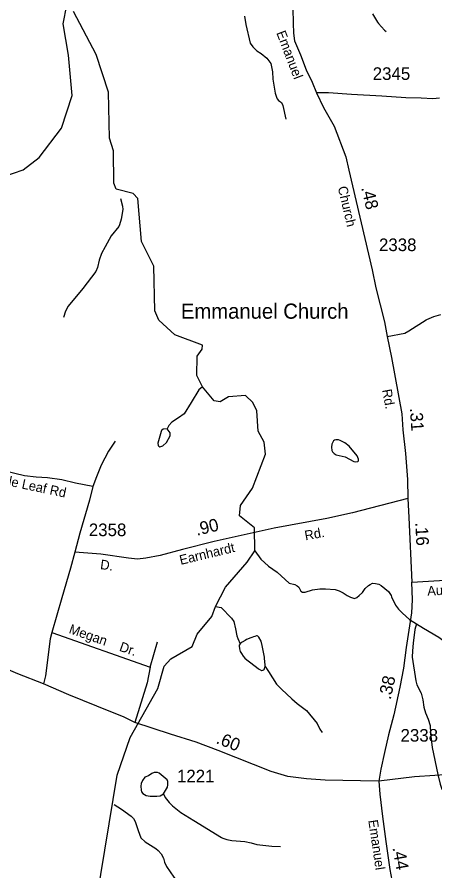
# Model space of a CAD drawing. Extents: x 1473865 to 1648260, y 639067 to 773536.
# Drawn here: x 1583940 to 1588081, y 643835 to 652286 of the extents above; entities that cross this region are included whole.
import ezdxf

# ---------------------------------------------------------------- set-up
doc = ezdxf.new("R2010")
doc.units = 0
for name, color, linetype in [('Exist Cultural Church with Cemetery Label', 7, 'Continuous'), ('Exist Hydrographic Creek Single Shore', 7, 'Continuous'), ('Exist Hydrographic Misc Water Feature', 7, 'Continuous'), ('Exist Road Non-System Type 51', 7, 'Continuous'), ('Exist Road Non-System Type 51 Label', 7, 'Continuous'), ('Exist Road Secondary Mileage Hundredths English Label', 7, 'Continuous'), ('Exist Road Secondary Type 51 Attributed', 7, 'Continuous'), ('Exist Road Secondary Type 51 Label', 7, 'Continuous'), ('Exist Road Secondary Type 51 Number Label', 7, 'Continuous')]:
    doc.layers.add(name, color=color, linetype=linetype)

msp = doc.modelspace()

# ---------------------------------------------------------------- linework, layer by layer
at = {"layer": 'Exist Hydrographic Creek Single Shore'}
for points in [[(1583808.3, 650708.2), (1584000.4, 650773.3), (1584160.3, 650894.8), (1584381.4, 651185.7), (1584486.4, 651508.6), (1584450.4, 651909.7), (1584396.3, 652219.4), (1584432.4, 652402.5)], [(1584729.2, 643560.3), (1584931.3, 644783.9), (1585061.3, 645155.4), (1585335.3, 645642.3), (1585396.3, 645861), (1585464.2, 645935.1), (1585674.3, 646055.5), (1585726.3, 646179.2), (1585870.4, 646353.6), (1585905.7, 646453.1), (1586006.6, 646643.7), (1586220.3, 646891.4), (1586297.3, 647004.7), (1586292.3, 647231.3), (1586143.3, 647349.2), (1586153.3, 647450.7), (1586272.4, 647622.3), (1586402.4, 647961), (1586387.3, 648079.5), (1586330.3, 648189), (1586317.4, 648389.5), (1586276.4, 648472.4), (1586202.3, 648539.5), (1586035.3, 648526.4), (1585951.3, 648479), (1585893.3, 648486.6), (1585776.3, 648624.9), (1585722.3, 648739.6), (1585724.4, 648929.9), (1585775.3, 648997.8), (1585776.3, 649037.2), (1585502.4, 649141.1), (1585346.3, 649285.4), (1585306.4, 649378.2), (1585295.4, 649821.5), (1585174.3, 650063.6), (1585138.3, 650491), (1585089.3, 650541.2), (1584923.3, 650584), (1584899.3, 650643.5), (1584895.3, 650962), (1584855.3, 651087.5), (1584845.4, 651544), (1584725.3, 651914), (1584498.3, 652342.1)]]:
    msp.add_lwpolyline(points, dxfattribs=at)
at = {"layer": 'Exist Hydrographic Misc Water Feature'}
for points in [[(1586192.6, 652296.2), (1586205.7, 652212), (1586249.6, 652027.5), (1586277.3, 651991.1), (1586314.8, 651950.7), (1586358.6, 651926.2), (1586414, 651879.5), (1586435.8, 651853.3), (1586453.5, 651825.1), (1586472.6, 651744.8), (1586475.8, 651672.8), (1586498.2, 651532.5), (1586509.8, 651492.4), (1586517.6, 651476.3), (1586531.4, 651460.2), (1586559.2, 651439.8), (1586573, 651411.7), (1586603.4, 651275.3)], [(1587463.3, 652317.3), (1587510.5, 652236.8), (1587522.3, 652220.6), (1587579.6, 652156), (1587597.4, 652141.8)], [(1584964.9, 650491.3), (1584985.3, 650414.1), (1584987, 650382), (1584971.9, 650286.2), (1584955.3, 650230.4), (1584947.1, 650214.5), (1584872, 650119.4), (1584812.8, 650012), (1584776, 649944.5), (1584755.3, 649880.7), (1584736.5, 649808.9), (1584722.1, 649769.1), (1584592.2, 649598.6), (1584446.2, 649424.2), (1584421.7, 649376.6), (1584400.8, 649312.8)], [(1585776.3, 648624.9), (1585741.5, 648595.1), (1585664.1, 648470), (1585595.4, 648359.1), (1585539.9, 648321.1), (1585473.8, 648276.2), (1585443.4, 648244.6), (1585426.9, 648211.4)], [(1585426.9, 648211.4), (1585389, 648207.2), (1585372.9, 648195.4), (1585366.7, 648185.5), (1585333.5, 648069.8), (1585339.2, 648045.8), (1585345.1, 648037.7), (1585355.1, 648031.6), (1585383.1, 648041.3), (1585421.6, 648076.8), (1585456.4, 648140.4), (1585458.5, 648156.4), (1585456.7, 648172.4), (1585426.9, 648211.4)], [(1587316.8, 647885.9), (1587322.2, 647894.7), (1587324.5, 647910.7), (1587310.8, 647942.8), (1587229.8, 648039.7), (1587188.2, 648072.2), (1587140.4, 648096.8), (1587124.5, 648101), (1587100.5, 648101.3), (1587084.5, 648097.5), (1587076.4, 648091.6), (1587058, 648057.7), (1587055.7, 648029.8), (1587059.3, 647997.8), (1587067.1, 647981.7), (1587082.9, 647965.5), (1587102.8, 647953.2), (1587190.7, 647932.2), (1587278.1, 647887.2), (1587294.1, 647883), (1587316.8, 647885.9)], [(1586297.3, 647004.7), (1586355.1, 646919.9), (1586430.5, 646853), (1586517.8, 646791.9), (1586636.6, 646684.5), (1586692.5, 646669.9), (1586716.4, 646657.6), (1586732.2, 646643.4), (1586751.8, 646605.2), (1586767.7, 646593), (1586795.6, 646592.7), (1586867.9, 646615.9), (1586940.1, 646627), (1586996.1, 646628.4), (1587092.1, 646619.2), (1587131.9, 646608.8), (1587171.7, 646588.3), (1587211.5, 646559.9), (1587243.3, 646543.5), (1587283.2, 646533), (1587307.3, 646542.8), (1587331.5, 646560.4), (1587361.8, 646590.1), (1587390.3, 646629.8), (1587422.7, 646661.4), (1587438.8, 646671.2), (1587462.9, 646683), (1587492.9, 646680.6), (1587524.8, 646672.2), (1587548.7, 646659.9), (1587620.1, 646601.1), (1587647.6, 646562.8), (1587651.4, 646546.8), (1587690.6, 646466.3), (1587720.1, 646425.9), (1587759.7, 646385.5), (1587829.1, 646324.6), (1587897.2, 646281.7)], [(1585905.7, 646453.1), (1585961.7, 646442.4), (1586064.5, 646337.2), (1586088.2, 646304.9), (1586103.4, 646232.7), (1586118.7, 646160.5), (1586126.4, 646136.4), (1586151.7, 646084.4)], [(1587897.2, 646281.7), (1587882, 646224), (1587866, 646090.7), (1587857.6, 646012.3), (1587857, 645952.3), (1587890.3, 645715.9), (1587901.9, 645675.7), (1587945.1, 645595.3), (1587960.2, 645527.1), (1587971.5, 645454.9), (1587986.9, 645398.7), (1588014.2, 645338.4), (1588033.5, 645274.2), (1588036.6, 645194.1), (1588055.1, 645057.9), (1588108.2, 644789.3), (1588131.2, 644693), (1588150.6, 644644.8), (1588178.2, 644612.4), (1588194, 644588.2), (1588209.3, 644524.1)], [(1587897.2, 646281.7), (1587968.1, 646239), (1588119.3, 646147.3), (1588271.6, 646037.1), (1588315.6, 645995), (1588355.2, 645954.5), (1588400.6, 645904), (1588428.4, 645881.6), (1588484.2, 645857), (1588524, 645848.5), (1588587.8, 645821.8), (1588631.4, 645787.3), (1588763, 645745.7), (1588806.9, 645735.2), (1588855.2, 645724.4)], [(1586398.4, 645857.5), (1586398.1, 645874.6), (1586393.3, 645937.5), (1586392, 645949.9), (1586368.5, 646065.1), (1586357.5, 646109.5), (1586336.2, 646148.5), (1586330.9, 646154.8), (1586324.7, 646159.6), (1586320.9, 646161.2), (1586313.2, 646162.1), (1586295.9, 646156.8), (1586284.2, 646153.1), (1586267.1, 646147.2), (1586257, 646143.4), (1586214.1, 646125.3), (1586199.3, 646117), (1586171.1, 646098.7), (1586161.7, 646092.7), (1586151.7, 646084.4)], [(1586151.7, 646084.4), (1586141.9, 646068.8), (1586139.6, 646062.7), (1586144.6, 646033.9), (1586152.1, 646006.6), (1586164.3, 645987.1), (1586181, 645962), (1586198.6, 645942.4), (1586217.8, 645925.1), (1586256.3, 645894.3), (1586330.8, 645837.5), (1586338.5, 645831.9), (1586360.8, 645819.2), (1586366.3, 645819.9), (1586384.2, 645825.1), (1586387.4, 645829), (1586392.1, 645838.2), (1586396.9, 645850.6), (1586398.4, 645857.5)], [(1586398.4, 645857.5), (1586430.9, 645808.3), (1586511.4, 645683.9), (1586559, 645635.4), (1586662.5, 645538.2), (1586715.5, 645493.6), (1586806.7, 645424.5), (1586913.3, 645295.2), (1586940.7, 645238.9), (1586962.4, 645206.6)], [(1585206.3, 644764.2), (1585182.5, 644731.3), (1585170.1, 644701.5), (1585167.8, 644675.5), (1585169.4, 644635.5), (1585173.2, 644619.4), (1585185.1, 644603.3), (1585220.8, 644582.9), (1585260.7, 644574.4), (1585324.8, 644573.7), (1585356.8, 644577.3), (1585390.6, 644597)], [(1585390.6, 644597), (1585429.8, 644664.5), (1585434.1, 644688.4), (1585434.4, 644720.4), (1585426.6, 644736.5), (1585347.3, 644801.4), (1585331.4, 644809.6), (1585299.4, 644808), (1585275.3, 644800.3), (1585243, 644776.6), (1585206.3, 644764.2)], [(1585390.6, 644597), (1585408.7, 644560.7), (1585446.1, 644512.3), (1585479.8, 644479.9), (1585563.1, 644414.9), (1585690.2, 644333.4), (1585964.5, 644166.2), (1585980.4, 644158), (1586020.2, 644145.5), (1586068.2, 644137), (1586196.2, 644127.5), (1586260.1, 644114.7), (1586315.8, 644098.1), (1586375.8, 644089.4), (1586463.7, 644080.4), (1586551.7, 644077.4)], [(1584901.4, 644492), (1584975.2, 644445.7), (1585070.4, 644376.6), (1585094.2, 644354.3), (1585109.9, 644324.1), (1585140.3, 644234.1), (1585168.2, 644163.5), (1585210.3, 644121.9), (1585315.1, 644057.7), (1585338.9, 644037.5), (1585368.5, 644005.1), (1585390, 643960.9), (1585401.6, 643920.8), (1585421.1, 643880.5), (1585492, 643775.3), (1585645.8, 643577.9), (1585681.4, 643537.5), (1585780.5, 643452.3), (1585820.2, 643423.8), (1585907.7, 643370.8), (1585955.4, 643346.2), (1586230, 643215), (1586269.9, 643196.6)]]:
    msp.add_lwpolyline(points, dxfattribs=at)
at = {"layer": 'Exist Road Non-System Type 51'}
for p, q in [((1584286.1, 646195.6), (1585260.3, 645853.6)), ((1585260.3, 645853.6), (1585331.9, 646103.8))]:
    msp.add_line(p, q, dxfattribs=at)
for points in [[(1584911.8, 648088.7), (1584845, 647991.2), (1584773.9, 647851.7), (1584727, 647736), (1584692.2, 647640.3)], [(1584692.2, 647640.3), (1584518.4, 647673.8), (1584382.6, 647705), (1584242.8, 647726.2), (1584128.8, 647731.1), (1584012.9, 647746), (1583599.5, 647845.6), (1583419.7, 647873.1), (1583323.6, 647879.8), (1583185.6, 647871), (1583063.4, 647852.1), (1582961.4, 647844.9), (1582899.3, 647843.6), (1582851.2, 647849.9), (1582741.7, 647906.8), (1582665.9, 647929.5), (1582547.8, 647916.5), (1582414, 647908.8)], [(1584692.2, 647640.3), (1584657.1, 647504.5), (1584562.6, 647177.3), (1584513.1, 646991.6)], [(1585260.3, 645853.6), (1585227.8, 645695.6), (1585107.7, 645303.6)]]:
    msp.add_lwpolyline(points, dxfattribs=at)
at = {"layer": 'Exist Road Secondary Type 51 Attributed'}
for points in [[(1585697.6, 653647.1), (1585829.3, 653485.8), (1586169.7, 653167.8), (1586337.4, 653035.5), (1586440.6, 652944.5), (1586514, 652862), (1586569.5, 652787.4), (1586628.5, 652681), (1586654, 652604.9), (1586669.5, 652546.7), (1586673.1, 652500.6), (1586672.1, 652370.6), (1586675, 652226.5), (1586680.2, 652126.5), (1586689.7, 652052.3), (1586748.7, 651911.8), (1586805.5, 651763.4), (1586864.4, 651640.7), (1586907.8, 651536.4)], [(1588127.7, 651484.4), (1588061.5, 651476.9), (1587945.5, 651481.8), (1587791.5, 651485.2), (1587553.6, 651503.2), (1587253.6, 651519.6), (1587025.6, 651537.4), (1586907.8, 651536.4)], [(1586907.8, 651536.4), (1586976.7, 651391.8), (1587081.2, 651207), (1587198.7, 650903.8), (1587227.9, 650771.6), (1587460.1, 649785.4), (1587496.7, 649607.2), (1587580.1, 649268.4), (1587609, 649126.1)], [(1587609, 649126.1), (1587781.3, 649158.7), (1587823.4, 649180.4), (1587994.3, 649291), (1588000.4, 649293.5), (1588070.6, 649322.3), (1588140.8, 649343.9)], [(1587609, 649126.1), (1587651.4, 648915.8), (1587753, 648358.8), (1587763.8, 648200.8), (1587790.1, 647966.3), (1587807.9, 647710.2), (1587812.5, 647520)], [(1587812.5, 647520), (1587264.9, 647378.6), (1587010.5, 647324.7), (1586489.5, 647227), (1585894.8, 647094.2), (1585577.9, 647018.1), (1585357.1, 646956.3), (1585216.9, 646929.6), (1585134.7, 646922.2), (1585044.9, 646931), (1584768.9, 646969.4), (1584513.1, 646991.6), (1584469.8, 646831.8), (1584383.4, 646538.4), (1584286.1, 646195.6), (1584268.4, 646133.3), (1584221.4, 645765.5), (1584203.5, 645685.9)], [(1587812.5, 647520), (1587821.1, 647332), (1587853.1, 646692.1)], [(1587853.1, 646692.1), (1588124.8, 646708.1), (1588306.5, 646725.5), (1588429.7, 646720.8), (1588521.3, 646698.6), (1588680.9, 646651.2), (1588765.4, 646624.4), (1588877.6, 646619.7)], [(1587850, 646693.7), (1587854.6, 646517.5), (1587849.6, 646389.6), (1587794.9, 646045.9), (1587769.4, 645842.1), (1587733.9, 645654.3), (1587673.6, 645380.8), (1587620.2, 645183.2), (1587580.8, 645007.5), (1587545.5, 644843.8), (1587526.5, 644723.9)], [(1584203.5, 645685.9), (1583948.7, 645785.3), (1583780.2, 645858.8), (1583150.3, 646124.3), (1583024.8, 646181.4), (1582891.1, 646236.6), (1582863.3, 646248.7), (1582705.8, 646316.1), (1582474.4, 646424.1), (1582322.9, 646481.4)], [(1591037.6, 645857.2), (1590866.7, 645825.5), (1590725.3, 645743.6), (1590556.6, 645641), (1590391.5, 645520.4), (1590286.7, 645425.3), (1590064.7, 645175.1), (1589988.1, 645097.6), (1589897.6, 645034.4), (1589777.7, 644949.7), (1589649.4, 644896.9), (1589526.4, 644891.4), (1589340.1, 644873), (1589168, 644862.4), (1588925.8, 644838.3), (1588685.5, 644818.3), (1587878.9, 644767), (1587526.5, 644723.9)], [(1587526.5, 644723.9), (1587344.4, 644727.4), (1586992.4, 644732.3), (1586807.8, 644745.7), (1586622.6, 644771.4), (1586458.9, 644820.7), (1585934.4, 645027.2), (1585715, 645109), (1585459.7, 645189), (1585107.7, 645303.6), (1585002.6, 645357.4), (1584730.4, 645464.4), (1584454, 645577.8), (1584203.5, 645685.9)], [(1587526.5, 644723.9), (1587535.4, 644593.8), (1587559.8, 644375.4), (1587592.8, 644127.7), (1587633.7, 643850.9), (1587652.9, 643742.7), (1587686.1, 643642.3), (1587782.4, 643427.5), (1588059.3, 643011.1), (1588153.9, 642842.3), (1588230.5, 642651.7), (1588245.7, 642561.5)]]:
    msp.add_lwpolyline(points, dxfattribs=at)

# ---------------------------------------------------------------- texts
at = {"layer": 'Exist Cultural Church with Cemetery Label'}
msp.add_text('Emmanuel Church', height=150, dxfattribs=at).set_placement((1585563.7, 649300.4))
at = {"layer": 'Exist Road Non-System Type 51 Label'}
for s, rotation, p in [('Maple Leaf Rd', 348.17529, (1583607.5, 647699.2)), ('Megan', 340.6567, (1584446.5, 646191.4)), ('Dr.', 340.6567, (1584946.4, 646016))]:
    msp.add_text(s, height=95, rotation=rotation, dxfattribs=at).set_placement(p)
at = {"layer": 'Exist Road Secondary Mileage Hundredths English Label'}
for s, rotation, p in [('.48', 283.24898, (1587350, 650596.9)), ('.31', 273.91176, (1587832.1, 648415.9)), ('.90', 13.49425, (1585722.1, 647152.1)), ('.16', 272.86634, (1587886.1, 647282.6)), ('.38', 77.55702, (1587641.4, 645525.2)), ('.60', 338.51028, (1585904.4, 645101.4)), ('.44', 280.07009, (1587660.1, 644064.6))]:
    msp.add_text(s, height=125, rotation=rotation, dxfattribs=at).set_placement(p)
at = {"layer": 'Exist Road Secondary Type 51 Label'}
for s, rotation, p in [('Emanuel', 290.95115, (1586507.7, 652130.1)), ('Church', 283.24898, (1587117.2, 650600.9)), ('Rd.', 280.33906, (1587557.2, 648595.3)), ('Rd.', 10.62379, (1586798.7, 647106.2)), ('Earnhardt', 13.49425, (1585561.8, 646863.9)), ('D.', 352.08019, (1584760, 646823.7)), ('Austin', 3.15992, (1588007.5, 646559.1)), ('Emanuel', 278.39238, (1587420.2, 644335))]:
    msp.add_text(s, height=95, rotation=rotation, dxfattribs=at).set_placement(p)
at = {"layer": 'Exist Road Secondary Type 51 Number Label'}
for s, p in [('2345', (1587464.4, 651663.8)), ('2338', (1587526.4, 649969.7)), ('2358', (1584651.1, 647148.7)), ('2338', (1587740, 645114.8)), ('1221', (1585524.5, 644711.5))]:
    msp.add_text(s, height=125, dxfattribs=at).set_placement(p)

doc.saveas('drawing.dxf')
